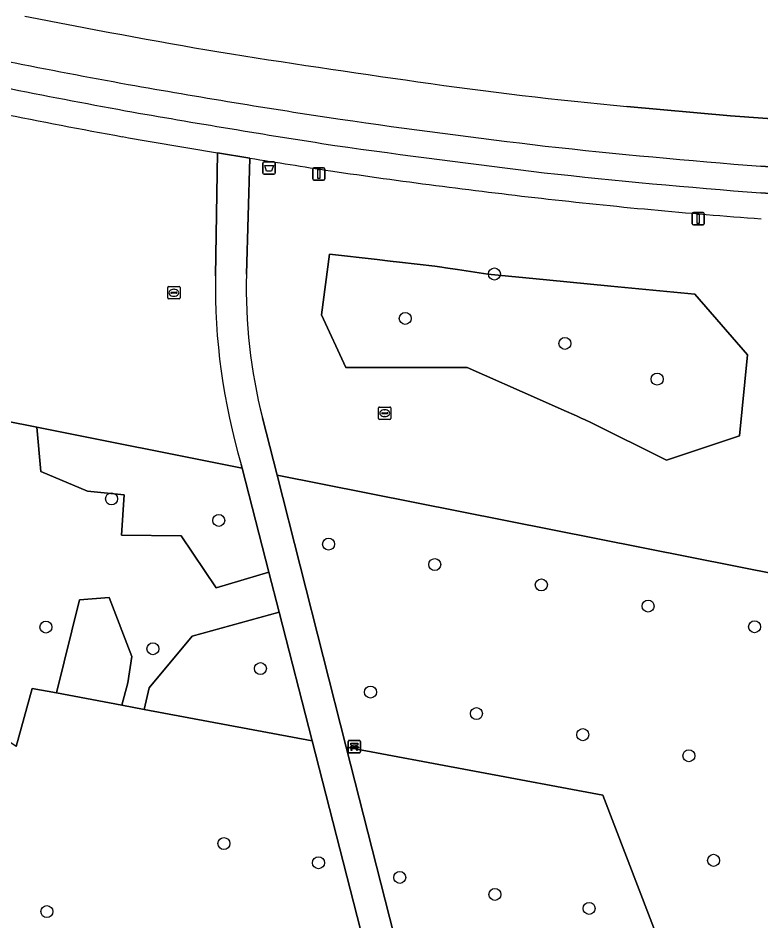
# Model space of a CAD drawing. Extents: x 161258 to 161838, y 380833 to 381727.
# Drawn here: x 161425.2 to 161485.7, y 381594 to 381667.5 of the extents above; entities that cross this region are included whole.
import ezdxf

# ---------------------------------------------------------------- set-up
doc = ezdxf.new("R2010")
doc.units = 0
for name, color, linetype in [('IMGEO_Afvalbak', 7, 'Continuous'), ('IMGEO_Bank', 7, 'Continuous'), ('IMGEO_Berm_groen', 7, 'Continuous'), ('IMGEO_Boom', 7, 'Continuous'), ('IMGEO_Gemengd_bos', 7, 'Continuous'), ('IMGEO_Groenvoorziening', 7, 'Continuous'), ('IMGEO_Lichtmast', 7, 'Continuous'), ('IMGEO_Parkeervlak_halfverhard', 7, 'Continuous'), ('IMGEO_Rijbaan_lokaal_open', 7, 'Continuous'), ('IMGEO_Rioolput', 7, 'Continuous'), ('IMGEO_Voetpad_gesloten', 7, 'Continuous'), ('IMGEO_Voetpad_open', 7, 'Continuous')]:
    doc.layers.add(name, color=color, linetype=linetype)

msp = doc.modelspace()

# ---------------------------------------------------------------- linework, layer by layer
at = {"layer": 'IMGEO_Afvalbak'}
for p, q in [((161445.202, 381655.772), (161445.992, 381655.772)), ((161445.992, 381655.772), (161445.202, 381655.772)), ((161445.102, 381654.872), (161445.102, 381655.672)), ((161445.102, 381655.672), (161445.102, 381654.872)), ((161446.092, 381655.672), (161446.092, 381654.872)), ((161446.092, 381654.872), (161446.092, 381655.672)), ((161445.992, 381654.772), (161445.202, 381654.772)), ((161445.202, 381654.772), (161445.992, 381654.772))]:
    msp.add_line(p, q, dxfattribs=at)
msp.add_lwpolyline([(161445.245, 381655.486), (161445.949, 381655.486), (161445.8, 381655.016), (161445.394, 381655.016), (161445.245, 381655.486)], dxfattribs=at)
for centre, start, end in [((161445.202, 381655.672), 90, 180), ((161445.202, 381655.672), 90, 180), ((161445.992, 381655.672), 0, 90), ((161445.992, 381655.672), 360, 90), ((161445.202, 381654.872), 180, 270), ((161445.202, 381654.872), 180, 270), ((161445.992, 381654.872), 270, 0), ((161445.992, 381654.872), 270, 0)]:
    msp.add_arc(centre, 0.1, start, end, dxfattribs=at)
at = {"layer": 'IMGEO_Bank'}
for p, q in [((161452.113, 381608.671), (161452.954, 381608.671)), ((161452.954, 381608.671), (161452.113, 381608.671)), ((161452.038, 381607.746), (161452.038, 381608.587)), ((161452.038, 381608.587), (161452.038, 381607.746)), ((161452.735, 381608.069), (161452.342, 381608.069)), ((161452.347, 381608.177), (161452.347, 381608.283)), ((161452.391, 381608.283), (161452.391, 381608.177)), ((161452.679, 381608.289), (161452.397, 381608.289)), ((161452.397, 381608.171), (161452.679, 381608.171)), ((161452.685, 381608.177), (161452.685, 381608.283)), ((161452.729, 381608.283), (161452.729, 381608.177)), ((161453.038, 381608.596), (161453.038, 381607.755)), ((161453.038, 381607.755), (161453.038, 381608.596)), ((161452.963, 381607.671), (161452.122, 381607.671)), ((161452.122, 381607.671), (161452.963, 381607.671))]:
    msp.add_line(p, q, dxfattribs=at)
for points in [[(161452.285, 381608.069), (161452.143, 381608.069), (161452.255, 381608.171), (161452.341, 381608.171)], [(161452.341, 381608.289), (161452.255, 381608.289), (161452.255, 381608.45), (161452.818, 381608.45), (161452.818, 381608.289), (161452.735, 381608.289)], [(161452.335, 381608.062), (161452.335, 381607.855), (161452.292, 381607.855), (161452.292, 381608.062)], [(161452.735, 381608.171), (161452.818, 381608.171), (161452.93, 381608.069), (161452.791, 381608.069)], [(161452.785, 381608.062), (161452.785, 381607.855), (161452.741, 381607.855), (161452.741, 381608.062)]]:
    msp.add_lwpolyline(points, dxfattribs=at)
for centre, radius, start, end in [((161452.116, 381608.593), 0.0779, 92.4484, 184.28452), ((161452.116, 381608.593), 0.0779, 92.4484, 184.28452), ((161452.96, 381608.593), 0.0779, 2.4484, 94.28452), ((161452.96, 381608.593), 0.0779, 2.4484, 94.28452), ((161452.285, 381608.062), 0.00671, 2.89567, 87.10433), ((161452.342, 381608.062), 0.00671, 92.89567, 177.10433), ((161452.34, 381608.282), 0.00671, 2.89567, 87.10433), ((161452.34, 381608.178), 0.00671, 272.89567, 357.10433), ((161452.397, 381608.282), 0.00671, 92.89567, 177.10433), ((161452.397, 381608.178), 0.00671, 182.89567, 267.10433), ((161452.679, 381608.282), 0.00671, 2.89567, 87.10433), ((161452.679, 381608.178), 0.00671, 272.89567, 357.10433), ((161452.736, 381608.282), 0.00671, 92.89567, 177.10433), ((161452.736, 381608.178), 0.00671, 182.89567, 267.10433), ((161452.734, 381608.062), 0.00671, 2.89567, 87.10433), ((161452.791, 381608.062), 0.00671, 92.89567, 177.10433), ((161452.116, 381607.749), 0.0779, 182.4484, 274.28452), ((161452.116, 381607.749), 0.0779, 182.4484, 274.28452), ((161452.96, 381607.749), 0.0779, 272.4484, 4.28452), ((161452.96, 381607.749), 0.0779, 272.4484, 4.28452)]:
    msp.add_arc(centre, radius, start, end, dxfattribs=at)
at = {"layer": 'IMGEO_Berm_groen'}
msp.add_lwpolyline([(161474.733, 381660.286), (161483.203, 381659.515), (161491.849, 381658.894), (161512.271, 381657.427), (161540.536, 381655.392), (161547.033, 381654.935)], dxfattribs=at)
for centre, radius, start, end in [((161543.847, 382264.023), 607.965, 258.795654, 260.310203), ((161576.921, 382514.251), 860.242, 260.943925, 262.035347), ((161506.829, 382002.998), 344.211, 261.79819, 264.64964)]:
    msp.add_arc(centre, radius, start, end, dxfattribs=at)
at = {"layer": 'IMGEO_Boom'}
for centre in [(161463.957, 381646.651), (161456.698, 381643.036), (161469.703, 381641), (161477.215, 381638.094), (161432.767, 381628.342), (161441.495, 381626.593), (161450.451, 381624.66), (161459.096, 381622.995), (161467.78, 381621.333), (161476.479, 381619.619), (161427.424, 381617.906), (161485.153, 381617.937), (161436.139, 381616.146), (161444.891, 381614.521), (161453.864, 381612.616), (161462.494, 381610.862), (161471.155, 381609.146), (161479.799, 381607.43), (161441.927, 381600.28), (161449.625, 381598.72), (161481.812, 381598.915), (161456.243, 381597.525), (161464.003, 381596.143), (161471.674, 381595.002), (161427.5, 381594.743)]:
    msp.add_circle(centre, 0.489, dxfattribs=at)
at = {"layer": 'IMGEO_Gemengd_bos'}
msp.add_lwpolyline([(161424.991, 381608.183), (161426.307, 381612.909), (161428.272, 381612.541), (161430.148, 381620.126), (161432.563, 381620.311), (161434.408, 381615.507), (161434.101, 381613.359), (161433.603, 381611.544), (161435.423, 381611.203), (161435.826, 381612.969), (161439.347, 381617.178), (161446.427, 381619.116), (161445.59, 381622.374), (161441.287, 381621.098), (161438.445, 381625.331), (161433.582, 381625.393), (161433.794, 381628.682), (161430.803, 381628.984), (161427.018, 381630.56), (161426.68, 381634.173), (161418.967, 381635.706)], dxfattribs=at)
for points in [[(161443.415, 381630.846), (161426.68, 381634.173), (161427.018, 381630.56), (161430.803, 381628.984), (161433.794, 381628.682), (161433.582, 381625.393), (161438.445, 381625.331), (161441.287, 381621.098), (161445.59, 381622.374)], [(161508.817, 381602.951), (161505.536, 381613.907), (161494.821, 381620.628), (161446.246, 381630.284), (161451.887, 381608.122), (161472.783, 381604.212), (161480.493, 381584.139), (161476.345, 381575.16), (161474.832, 381571.884), (161477.282, 381559.208), (161492.911, 381556.316), (161500.308, 381562.378), (161506.815, 381566.883), (161513.044, 381571.777), (161513.879, 381574.419), (161513.848, 381575.8), (161511.641, 381584.413), (161510.041, 381594.052)], [(161428.272, 381612.541), (161433.603, 381611.544), (161434.101, 381613.359), (161434.408, 381615.507), (161432.563, 381620.311), (161430.148, 381620.126)], [(161446.427, 381619.116), (161439.347, 381617.178), (161435.826, 381612.969), (161435.423, 381611.203), (161449.116, 381608.641)]]:
    msp.add_lwpolyline(points, close=True, dxfattribs=at)
at = {"layer": 'IMGEO_Groenvoorziening'}
for points in [[(161441.236, 381646.507), (161441.399, 381656.516)], [(161444.026, 381656.087), (161443.757, 381646.631)], [(161451.968, 381587.039), (161454.812, 381586.172), (161454.469, 381587.787), (161449.116, 381608.641), (161435.423, 381611.203), (161433.603, 381611.544), (161428.272, 381612.541), (161426.307, 381612.909), (161424.991, 381608.183), (161407.091, 381620.098), (161405.585, 381623.296), (161408.294, 381627.656), (161418.846, 381627.333), (161418.967, 381635.706), (161426.68, 381634.173), (161443.415, 381630.846), (161443.337, 381631.151)], [(161445.059, 381634.95), (161446.246, 381630.284), (161494.821, 381620.628), (161505.536, 381613.907), (161508.817, 381602.951), (161510.041, 381594.052), (161511.641, 381584.413), (161513.848, 381575.8), (161513.879, 381574.419), (161513.044, 381571.777), (161506.815, 381566.883), (161500.308, 381562.378), (161492.911, 381556.316), (161495.141, 381556.033), (161497.214, 381557.868)], [(161472.783, 381604.212), (161451.887, 381608.122), (161456.468, 381590.126)], [(161463.991, 381575.097), (161464.406, 381573.805), (161465.378, 381570.778), (161465.668, 381569.712), (161466.089, 381571.165), (161468.619, 381573.45), (161470.211, 381574.102), (161476.345, 381575.16), (161480.493, 381584.139), (161472.783, 381604.212)]]:
    msp.add_lwpolyline(points, dxfattribs=at)
for points in [[(161451.852, 381639.034), (161461.743, 381639.047), (161467.625, 381636.439), (161469.648, 381635.537), (161470.645, 381635.093), (161471.031, 381634.921), (161471.364, 381634.772), (161471.799, 381634.556), (161477.981, 381631.483), (161483.93, 381633.47), (161484.583, 381640.066), (161480.278, 381645.006), (161473.452, 381645.665), (161468.203, 381646.172), (161463.414, 381646.634), (161460.953, 381647.008), (161459.981, 381647.156), (161459.667, 381647.204), (161459.115, 381647.288), (161456.226, 381647.617), (161455.452, 381647.705), (161454.405, 381647.824), (161450.518, 381648.266), (161449.863, 381643.319)], [(161451.852, 381639.034), (161449.863, 381643.319), (161450.518, 381648.266), (161454.405, 381647.824), (161455.452, 381647.705), (161456.226, 381647.617), (161459.115, 381647.288), (161459.667, 381647.204), (161459.981, 381647.156), (161460.953, 381647.008), (161463.414, 381646.634), (161468.203, 381646.172), (161473.452, 381645.665), (161480.278, 381645.006), (161484.583, 381640.066), (161483.93, 381633.47), (161477.981, 381631.483), (161471.799, 381634.556), (161471.364, 381634.772), (161471.031, 381634.921), (161470.645, 381635.093), (161469.648, 381635.537), (161467.625, 381636.439), (161461.743, 381639.047)]]:
    msp.add_lwpolyline(points, close=True, dxfattribs=at)
for centre, radius, start, end in [((161532.028, 382200.983), 551.988, 257.62047, 259.73428), ((161579.129, 382490.318), 845.101, 260.087941, 260.620428), ((161578.233, 382487.13), 841.81, 260.826408, 261.279364), ((161525.762, 382165.432), 515.884, 261.6225, 263.54775), ((161517.583, 382090.579), 440.586, 263.51069, 265.84885), ((161491.906, 381645.618), 50.677, 178.99469, 196.58692), ((161487.061, 381645.545), 43.318, 178.56304, 194.15718)]:
    msp.add_arc(centre, radius, start, end, dxfattribs=at)
at = {"layer": 'IMGEO_Lichtmast'}
for p, q in [((161449.154, 381654.392), (161449.154, 381655.192)), ((161449.154, 381655.192), (161449.154, 381654.392)), ((161449.254, 381655.292), (161450.044, 381655.292)), ((161450.044, 381655.292), (161449.254, 381655.292)), ((161450.144, 381655.192), (161450.144, 381654.392)), ((161450.144, 381654.392), (161450.144, 381655.192)), ((161450.044, 381654.292), (161449.254, 381654.292)), ((161449.254, 381654.292), (161450.044, 381654.292)), ((161480.067, 381650.747), (161480.067, 381651.547)), ((161480.067, 381651.547), (161480.067, 381650.747)), ((161480.167, 381651.647), (161480.957, 381651.647)), ((161480.957, 381651.647), (161480.167, 381651.647)), ((161481.057, 381651.547), (161481.057, 381650.747)), ((161481.057, 381650.747), (161481.057, 381651.547)), ((161480.957, 381650.647), (161480.167, 381650.647)), ((161480.167, 381650.647), (161480.957, 381650.647))]:
    msp.add_line(p, q, dxfattribs=at)
for points in [[(161449.574, 381655.167), (161449.724, 381655.167), (161449.724, 381654.417), (161449.574, 381654.417), (161449.574, 381655.167)], [(161480.487, 381651.522), (161480.637, 381651.522), (161480.637, 381650.772), (161480.487, 381650.772), (161480.487, 381651.522)]]:
    msp.add_lwpolyline(points, dxfattribs=at)
for centre, start, end in [((161449.254, 381655.192), 90, 180), ((161449.254, 381655.192), 90, 180), ((161450.044, 381655.192), 0, 90), ((161450.044, 381655.192), 360, 90), ((161449.254, 381654.392), 180, 270), ((161449.254, 381654.392), 180, 270), ((161450.044, 381654.392), 270, 0), ((161450.044, 381654.392), 270, 0), ((161480.167, 381651.547), 90, 180), ((161480.167, 381651.547), 90, 180), ((161480.957, 381651.547), 0, 90), ((161480.957, 381651.547), 360, 90), ((161480.167, 381650.747), 180, 270), ((161480.167, 381650.747), 180, 270), ((161480.957, 381650.747), 270, 0), ((161480.957, 381650.747), 270, 0)]:
    msp.add_arc(centre, 0.1, start, end, dxfattribs=at)
at = {"layer": 'IMGEO_Parkeervlak_halfverhard'}
msp.add_lwpolyline([(161485.652, 381653.262), (161516.016, 381651.094), (161541.686, 381649.247), (161541.854, 381651.423), (161516.132, 381653.255), (161485.653, 381655.429)], dxfattribs=at)
for centre, radius, start, end in [((161527.118, 382176.509), 522.758, 257.56362, 259.75352), ((161554.462, 382315.521), 666.573, 257.845672, 259.579042), ((161546.893, 382296.069), 643.931, 259.914362, 261.470211), ((161586.172, 382527.287), 880.61, 260.042093, 261.167257), ((161546.591, 382320.206), 667.768, 261.803058, 263.249736), ((161562.951, 382450.888), 801.63, 261.968872, 263.198746), ((161527.649, 382200.333), 546.52, 263.7446, 265.59289), ((161524.219, 382164.54), 512.73, 263.70701, 265.68623)]:
    msp.add_arc(centre, radius, start, end, dxfattribs=at)
at = {"layer": 'IMGEO_Rijbaan_lokaal_open'}
for points in [[(161483.203, 381659.515), (161474.733, 381660.286)], [(161547.033, 381654.935), (161540.536, 381655.392), (161512.271, 381657.427), (161491.849, 381658.894), (161483.203, 381659.515)], [(161485.653, 381655.429), (161516.132, 381653.255), (161541.854, 381651.423), (161545.705, 381651.102)]]:
    msp.add_lwpolyline(points, dxfattribs=at)
for centre, radius, start, end in [((161543.847, 382264.023), 607.965, 258.795654, 260.310203), ((161527.118, 382176.509), 522.758, 257.56362, 259.75352), ((161576.921, 382514.251), 860.242, 260.943925, 262.035347), ((161546.893, 382296.069), 643.931, 259.914362, 261.470211), ((161506.829, 382002.998), 344.211, 261.79819, 264.64964), ((161546.591, 382320.206), 667.768, 261.803058, 263.249736), ((161527.649, 382200.333), 546.52, 263.7446, 265.59289)]:
    msp.add_arc(centre, radius, start, end, dxfattribs=at)
at = {"layer": 'IMGEO_Rioolput'}
for p, q in [((161437.343, 381644.697), (161437.343, 381645.549)), ((161437.418, 381645.623), (161438.27, 381645.623)), ((161438.344, 381645.549), (161438.344, 381644.697)), ((161437.602, 381645.117), (161437.602, 381645.129)), ((161438.04, 381645.08), (161437.642, 381645.08)), ((161437.645, 381645.166), (161438.043, 381645.166)), ((161437.854, 381644.843), (161437.829, 381644.843)), ((161437.831, 381645.403), (161437.856, 381645.403)), ((161438.086, 381645.129), (161438.086, 381645.117)), ((161438.27, 381644.623), (161437.418, 381644.623)), ((161454.523, 381634.892), (161454.523, 381635.744)), ((161454.598, 381635.818), (161455.45, 381635.818)), ((161454.782, 381635.312), (161454.782, 381635.324)), ((161455.22, 381635.275), (161454.822, 381635.275)), ((161454.825, 381635.361), (161455.223, 381635.361)), ((161455.011, 381635.598), (161455.036, 381635.598)), ((161455.266, 381635.324), (161455.266, 381635.312)), ((161455.524, 381635.744), (161455.524, 381634.892)), ((161455.45, 381634.818), (161454.598, 381634.818)), ((161455.034, 381635.038), (161455.009, 381635.038))]:
    msp.add_line(p, q, dxfattribs=at)
for points in [[(161437.343, 381644.697), (161437.343, 381645.549)], [(161437.418, 381645.623), (161438.27, 381645.623)], [(161438.344, 381645.549), (161438.344, 381644.697)], [(161438.27, 381644.623), (161437.418, 381644.623)], [(161454.523, 381634.892), (161454.523, 381635.744)], [(161454.598, 381635.818), (161455.45, 381635.818)], [(161455.524, 381635.744), (161455.524, 381634.892)], [(161455.45, 381634.818), (161454.598, 381634.818)]]:
    msp.add_lwpolyline(points, dxfattribs=at)
for centre, radius, start, end in [((161437.42, 381645.547), 0.0765, 91.55205, 178.44795), ((161437.42, 381645.547), 0.0765, 91.55205, 178.44795), ((161438.268, 381645.547), 0.0765, 1.55205, 88.44795), ((161438.268, 381645.547), 0.0765, 1.55205, 88.44795), ((161437.42, 381644.699), 0.0765, 181.55205, 268.44795), ((161437.42, 381644.699), 0.0765, 181.55205, 268.44795), ((161437.642, 381645.126), 0.0403, 85.87752, 175.75265), ((161437.639, 381645.116), 0.0366, 178.93798, 274.71019), ((161438.043, 381645.123), 0.043, 264.86636, 352.45326), ((161438.047, 381645.128), 0.0386, 1.73085, 96.63898), ((161438.268, 381644.699), 0.0765, 271.55205, 358.44795), ((161438.268, 381644.699), 0.0765, 271.55205, 358.44795), ((161454.6, 381635.742), 0.0765, 91.55205, 178.44795), ((161454.6, 381635.742), 0.0765, 91.55205, 178.44795), ((161454.822, 381635.321), 0.0403, 85.87752, 175.75265), ((161454.819, 381635.311), 0.0366, 178.93798, 274.71019), ((161455.223, 381635.318), 0.043, 264.86636, 352.45326), ((161455.227, 381635.323), 0.0386, 1.73085, 96.63898), ((161455.448, 381635.742), 0.0765, 1.55205, 88.44795), ((161455.448, 381635.742), 0.0765, 1.55205, 88.44795), ((161454.6, 381634.894), 0.0765, 181.55205, 268.44795), ((161454.6, 381634.894), 0.0765, 181.55205, 268.44795), ((161455.448, 381634.894), 0.0765, 271.55205, 358.44795), ((161455.448, 381634.894), 0.0765, 271.55205, 358.44795)]:
    msp.add_arc(centre, radius, start, end, dxfattribs=at)
for centre, major_axis, ratio, start_param, end_param in [((161437.83, 381645.123), (-0.387, 0.002), 0.722429, 4.712389, 7.853982), ((161437.855, 381645.123), (-0.39, 0.002), 0.717154, 1.570796, 4.712389), ((161455.01, 381635.318), (-0.387, 0.002), 0.722429, 4.712389, 7.853982), ((161455.035, 381635.318), (-0.39, 0.002), 0.717154, 1.570796, 4.712389)]:
    msp.add_ellipse(centre, major_axis=major_axis, ratio=ratio, start_param=start_param, end_param=end_param, dxfattribs=at)
at = {"layer": 'IMGEO_Voetpad_gesloten'}
for points in [[(161443.757, 381646.631), (161444.026, 381656.087), (161441.399, 381656.516), (161441.236, 381646.507)], [(161451.887, 381608.122), (161446.246, 381630.284), (161445.059, 381634.95)], [(161443.337, 381631.151), (161443.415, 381630.846), (161445.59, 381622.374), (161446.427, 381619.116), (161449.116, 381608.641), (161454.469, 381587.787), (161454.812, 381586.172), (161449.47, 381585.238)], [(161456.468, 381590.126), (161451.887, 381608.122)]]:
    msp.add_lwpolyline(points, dxfattribs=at)
for centre, radius, start, end in [((161491.906, 381645.618), 50.677, 178.99469, 196.58692), ((161487.061, 381645.545), 43.318, 178.56304, 194.15718)]:
    msp.add_arc(centre, radius, start, end, dxfattribs=at)
at = {"layer": 'IMGEO_Voetpad_open'}
for points in [[(161441.399, 381656.516), (161444.026, 381656.087)], [(161545.705, 381651.102), (161541.854, 381651.423), (161541.686, 381649.247), (161516.016, 381651.094), (161485.652, 381653.262)]]:
    msp.add_lwpolyline(points, dxfattribs=at)
for centre, radius, start, end in [((161554.462, 382315.521), 666.573, 257.845672, 259.579042), ((161532.028, 382200.983), 551.988, 257.62047, 259.73428), ((161586.172, 382527.287), 880.61, 260.042093, 261.167257), ((161579.129, 382490.318), 845.101, 260.087941, 260.620428), ((161562.951, 382450.888), 801.63, 261.968872, 263.198746), ((161578.233, 382487.13), 841.81, 260.826408, 261.279364), ((161525.762, 382165.432), 515.884, 261.6225, 263.54775), ((161524.219, 382164.54), 512.73, 263.70701, 265.68623), ((161517.583, 382090.579), 440.586, 263.51069, 265.84885)]:
    msp.add_arc(centre, radius, start, end, dxfattribs=at)

doc.saveas('drawing.dxf')
